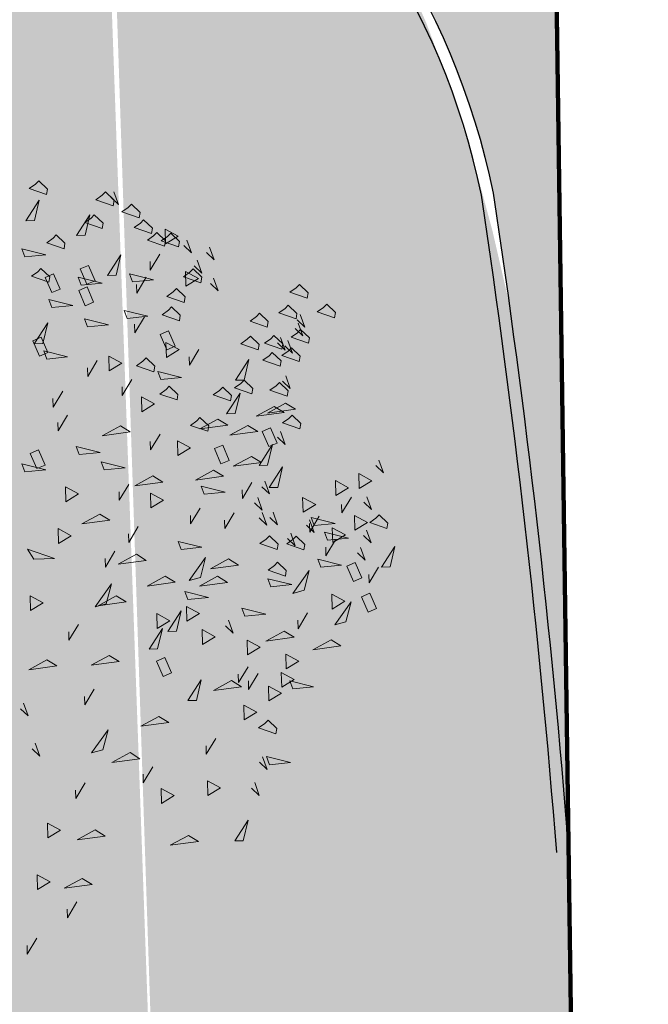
# Model space of a CAD drawing. Header units: centimetres. Extents: x 100159 to 225226, y -81380 to -23241.
# Tile 361 of 365: x 208099 to 208889, y -40622 to -39384. Entities that reach past the tile are written whole.
import ezdxf
from ezdxf.xclip import XClip

# ---------------------------------------------------------------- set-up
doc = ezdxf.new("R2010")
doc.units = ezdxf.units.CM
doc.header["$XCLIPFRAME"] = 2
doc.layers.get('0').update_dxf_attribs({"lineweight": 5})
doc.layers.add('22', color=250, linetype='Continuous', lineweight=100)
doc.layers.add('24', color=7, linetype='Continuous', lineweight=15, true_color=0x99ad58)
doc.layers.add('DDL- PAYSAGE HACHURES', color=7, linetype='Continuous', lineweight=15, true_color=0x99ad58)
for name, color, linetype in [('A-Mar-P-TR-Revêtement enrobé', 7, 'Continuous'), ('A-Mar-P-TX-légende', 7, 'Continuous'), ('DDL-PLAN MASSE PAYSAGE', 7, 'Continuous')]:
    doc.layers.add(name, color=color, linetype=linetype)

# ---------------------------------------------------------------- blocks, each defined once
blk = doc.blocks.new('17.07 CADASTRE')
at = {"layer": '22', "color": 0, "linetype": 'Continuous'}
blk.add_lwpolyline([(115.8888888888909, 127.888888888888), (123.6443868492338, 128.5834110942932), (129.8950866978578, 126.4998444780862), (134.2937273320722, 125.6895685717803), (147.7211566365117, 126.4998444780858), (159.2965267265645, 128.4676573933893), (162.5376303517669, 128.5834110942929), (210.6911699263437, 143.0526237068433), (219.7199585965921, 146.756742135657), (228.4014861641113, 151.3868901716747), (238.9350729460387, 158.7951270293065), (246.8063246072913, 164.6985657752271), (257.339911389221, 172.9170785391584), (257.8029261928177, 173.1485859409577), (261.6227983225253, 178.5890098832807), (262.6645816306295, 181.5986061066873), (263.243350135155, 185.4184782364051), (263.1275964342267, 187.0390300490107), (261.3912909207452, 198.0356316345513), (253.0570244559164, 242.2535453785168), (244.2597431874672, 270.8447095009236), (234.8836934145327, 302.9084846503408)], dxfattribs=at)
blk = doc.blocks.new('Z$W@#1095')
for points in [[(7.654390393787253, 4.890830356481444), (7.676773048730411, 4.71230157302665), (7.728296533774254, 4.727438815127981), (7.763732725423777, 4.841163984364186), (7.721068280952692, 4.854458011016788)], [(7.355041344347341, 4.781359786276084), (7.394209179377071, 4.706771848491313), (7.595873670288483, 4.753105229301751)], [(7.090609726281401, 4.694757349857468), (7.032872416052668, 4.633406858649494), (7.142437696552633, 4.457876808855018)], [(6.889699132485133, 4.489673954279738), (6.912081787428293, 4.311145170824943), (6.963605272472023, 4.326282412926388), (6.999041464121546, 4.440007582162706), (6.956377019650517, 4.453301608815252)], [(7.252229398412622, 4.501478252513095), (7.274612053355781, 4.322949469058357), (7.326135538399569, 4.338086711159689), (7.361571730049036, 4.451811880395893), (7.318907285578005, 4.465105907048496)], [(6.833114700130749, 4.240201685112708), (6.939560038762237, 4.3647720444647), (7.007479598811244, 4.306734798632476), (6.901034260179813, 4.182164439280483)], [(7.445269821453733, 4.269773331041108), (7.484437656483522, 4.195185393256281), (7.686102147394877, 4.241518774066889)], [(6.219262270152, 4.07277017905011), (6.325707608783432, 4.197340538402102), (6.393627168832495, 4.139303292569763), (6.287181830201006, 4.014732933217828)], [(6.307088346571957, 4.172144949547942), (6.34625618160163, 4.097557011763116), (6.547920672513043, 4.143890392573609)], [(6.760489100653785, 4.236170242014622), (6.702751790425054, 4.174819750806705), (6.812317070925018, 3.99928970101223)], [(7.59634373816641, 4.253891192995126), (7.618726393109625, 4.075362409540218), (7.670249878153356, 4.09049965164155), (7.705686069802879, 4.204224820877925), (7.663021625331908, 4.217518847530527)], [(7.846035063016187, 4.254067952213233), (7.868417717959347, 4.075539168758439), (7.919941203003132, 4.090676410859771), (7.955377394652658, 4.204401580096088), (7.912712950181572, 4.217695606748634)], [(7.084086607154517, 4.072955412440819), (7.026349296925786, 4.011604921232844), (7.135914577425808, 3.836074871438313)], [(7.059960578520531, 3.966771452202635), (7.166405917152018, 4.091341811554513), (7.234325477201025, 4.033304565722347), (7.127880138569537, 3.908734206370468)], [(6.283489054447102, 4.057287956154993), (6.225751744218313, 3.995937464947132), (6.335317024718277, 3.820407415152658)], [(6.863658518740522, 3.88757542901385), (6.970103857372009, 4.012145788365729), (7.038023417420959, 3.954108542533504), (6.931578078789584, 3.829538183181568)], [(7.851632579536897, 3.97159827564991), (7.874015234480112, 3.793069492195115), (7.925538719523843, 3.808206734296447), (7.960974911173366, 3.921931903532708), (7.918310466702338, 3.93522593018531)], [(6.744871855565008, 3.835544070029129), (6.68713454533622, 3.774193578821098), (6.796699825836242, 3.598663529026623)], [(7.227988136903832, 3.822813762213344), (7.267155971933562, 3.748225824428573), (7.468820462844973, 3.794559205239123)], [(7.765605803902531, 3.795657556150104), (7.787988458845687, 3.617128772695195), (7.839511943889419, 3.632266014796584), (7.874948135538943, 3.745991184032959), (7.832283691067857, 3.759285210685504)], [(5.191703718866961, 3.758052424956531), (5.133966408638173, 3.696701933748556), (5.24353168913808, 3.521171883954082)], [(5.215604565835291, 3.605711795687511), (5.32204990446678, 3.730282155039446), (5.389969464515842, 3.672244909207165), (5.283524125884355, 3.54767454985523)], [(7.337744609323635, 3.635212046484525), (7.280007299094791, 3.57386155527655), (7.389572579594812, 3.398331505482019)], [(7.712451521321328, 3.625069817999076), (7.734834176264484, 3.446541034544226), (7.786357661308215, 3.461678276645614), (7.821793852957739, 3.575403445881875), (7.77912940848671, 3.58869747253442)], [(6.991301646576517, 3.52481985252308), (6.933564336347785, 3.463469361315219), (7.04312961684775, 3.287939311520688)], [(7.882411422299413, 3.369364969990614), (7.888254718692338, 3.515167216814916), (7.759064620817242, 3.447326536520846)], [(7.766773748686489, 3.498972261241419), (7.789156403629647, 3.320443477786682), (7.840679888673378, 3.3355807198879), (7.876116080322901, 3.449305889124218), (7.833451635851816, 3.46259991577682)], [(6.515382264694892, 3.314935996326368), (6.52122556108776, 3.460738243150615), (6.392035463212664, 3.392897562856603)], [(4.464139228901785, 3.336911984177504), (4.403519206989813, 3.239392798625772), (4.499115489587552, 3.060597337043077)], [(5.581281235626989, 3.355936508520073), (5.523543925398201, 3.294586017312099), (5.633109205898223, 3.119055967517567)], [(5.173608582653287, 3.127800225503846), (5.179451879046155, 3.273602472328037), (5.050261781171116, 3.205761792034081)], [(7.301431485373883, 3.207286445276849), (7.323814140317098, 3.028757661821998), (7.375337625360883, 3.04389490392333), (7.410773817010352, 3.157620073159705), (7.368109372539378, 3.170914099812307)], [(4.057997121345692, 2.967029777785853), (4.06384041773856, 3.112832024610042), (3.934650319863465, 3.044991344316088)], [(4.773752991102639, 3.010302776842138), (4.779596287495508, 3.156105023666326), (4.650406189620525, 3.088264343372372)], [(5.945871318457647, 2.940726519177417), (5.956324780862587, 3.055074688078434), (5.790702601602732, 3.172018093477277)], [(6.557719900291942, 3.173893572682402), (6.580102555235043, 2.995364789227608), (6.631626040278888, 3.010502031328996), (6.667062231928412, 3.124227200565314), (6.624397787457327, 3.13752122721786)], [(6.829860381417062, 2.977950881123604), (6.936305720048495, 3.102521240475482), (7.004225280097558, 3.044483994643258), (6.897779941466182, 2.919913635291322)], [(7.118418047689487, 3.17073734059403), (7.140800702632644, 2.992208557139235), (7.192324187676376, 3.007345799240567), (7.2277603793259, 3.121070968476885), (7.185095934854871, 3.134364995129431)], [(7.597518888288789, 3.005856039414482), (7.603362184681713, 3.151658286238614), (7.474172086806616, 3.083817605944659)], [(7.547626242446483, 3.146169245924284), (7.570008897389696, 2.967640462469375), (7.621532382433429, 2.982777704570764), (7.656968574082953, 3.096502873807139), (7.614304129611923, 3.109796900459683)], [(5.554006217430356, 3.068113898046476), (5.496268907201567, 3.006763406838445), (5.605834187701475, 2.831233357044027)], [(6.88411609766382, 2.86944396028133), (6.889959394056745, 3.015246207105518), (6.760769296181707, 2.947405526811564)], [(5.077863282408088, 2.736935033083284), (5.088316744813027, 2.851283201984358), (4.922694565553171, 2.968226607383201)], [(6.297894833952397, 2.850105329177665), (6.303738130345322, 2.995907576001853), (6.17454803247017, 2.9280668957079)], [(6.597301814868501, 2.961370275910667), (6.539564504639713, 2.900019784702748), (6.649129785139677, 2.724489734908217)], [(6.40874689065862, 2.846012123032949), (6.431129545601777, 2.667483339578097), (6.482653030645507, 2.682620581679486), (6.518089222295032, 2.796345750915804), (6.475424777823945, 2.809639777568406)], [(3.561313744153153, 2.570266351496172), (3.571767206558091, 2.684614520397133), (3.406145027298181, 2.801557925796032)], [(5.644414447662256, 2.436680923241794), (5.654867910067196, 2.551029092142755), (5.489245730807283, 2.667972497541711)], [(4.247793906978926, 2.490861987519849), (4.324238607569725, 2.405182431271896), (4.522746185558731, 2.446428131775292)], [(4.427476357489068, 2.238514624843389), (4.437929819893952, 2.352862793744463), (4.272307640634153, 2.469806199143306)], [(4.882133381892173, 2.241185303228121), (4.892586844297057, 2.355533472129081), (4.726964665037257, 2.472476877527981)], [(5.488768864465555, 2.351745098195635), (5.494612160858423, 2.497547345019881), (5.365422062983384, 2.42970666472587)], [(6.066655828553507, 2.341141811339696), (6.072499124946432, 2.486944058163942), (5.943309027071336, 2.41910337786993)], [(6.266069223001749, 2.43818975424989), (6.288451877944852, 2.259660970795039), (6.339975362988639, 2.274798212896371), (6.375411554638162, 2.388523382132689), (6.332747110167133, 2.401817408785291)], [(6.429509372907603, 2.109569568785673), (6.439962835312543, 2.22391773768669), (6.274340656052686, 2.340861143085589)], [(6.63489483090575, 2.370053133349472), (6.657277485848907, 2.191524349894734), (6.708800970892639, 2.206661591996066), (6.744237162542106, 2.320386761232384), (6.701572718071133, 2.333680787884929)], [(7.205384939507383, 2.348249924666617), (7.227767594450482, 2.169721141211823), (7.279291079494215, 2.184858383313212), (7.314727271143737, 2.29858355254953), (7.272062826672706, 2.311877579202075)], [(7.445284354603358, 2.367073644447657), (7.467667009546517, 2.188544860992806), (7.519190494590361, 2.203682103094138), (7.554626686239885, 2.317407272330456), (7.511962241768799, 2.330701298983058)], [(3.870792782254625, 2.040815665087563), (3.881246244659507, 2.155163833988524), (3.715624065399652, 2.272107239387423)], [(6.858941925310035, 2.237857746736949), (6.898109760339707, 2.163269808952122), (7.099774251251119, 2.209603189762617)], [(5.959749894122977, 1.926025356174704), (5.970203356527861, 2.040373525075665), (5.804581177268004, 2.157316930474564)], [(6.525787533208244, 2.170112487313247), (6.564955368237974, 2.095524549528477), (6.766619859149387, 2.141857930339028)], [(6.788767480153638, 2.212936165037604), (6.811150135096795, 2.034407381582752), (6.862673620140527, 2.049544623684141), (6.89810981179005, 2.163269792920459), (6.85544536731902, 2.176563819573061)], [(7.313096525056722, 2.143133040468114), (7.335479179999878, 1.96460425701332), (7.38700266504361, 1.979741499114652), (7.422438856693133, 2.09346666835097), (7.379774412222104, 2.106760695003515)], [(7.642754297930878, 2.149584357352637), (7.665136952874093, 1.971055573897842), (7.71666043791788, 1.986192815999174), (7.752096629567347, 2.099917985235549), (7.709432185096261, 2.113212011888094)], [(7.873794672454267, 2.139976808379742), (7.896177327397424, 1.961448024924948), (7.947700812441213, 1.976585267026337), (7.983137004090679, 2.090310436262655), (7.940472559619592, 2.1036044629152)], [(4.81432277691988, 1.891155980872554), (4.824776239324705, 2.005504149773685), (4.659154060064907, 2.12244755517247)], [(5.187986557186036, 2.043665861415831), (5.130249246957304, 1.982315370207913), (5.239814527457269, 1.806785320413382)], [(5.776194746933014, 2.078725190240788), (5.718457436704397, 2.01737469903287), (5.828022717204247, 1.841844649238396)], [(6.057713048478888, 2.002070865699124), (6.164158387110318, 2.126641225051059), (6.232077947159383, 2.068603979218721), (6.125632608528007, 1.9440336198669)], [(6.503797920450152, 1.818362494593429), (6.514251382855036, 1.932710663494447), (6.348629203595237, 2.049654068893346)], [(7.154096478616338, 2.083505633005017), (7.176479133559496, 1.904976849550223), (7.22800261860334, 1.920114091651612), (7.26343881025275, 2.033839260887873), (7.220774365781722, 2.047133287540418)], [(2.12818146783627, 1.825300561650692), (2.134024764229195, 1.971102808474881), (2.004834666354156, 1.90326212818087)], [(2.945475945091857, 1.886281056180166), (3.021920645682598, 1.800601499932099), (3.22042822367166, 1.841847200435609)], [(4.451324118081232, 1.771582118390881), (4.457167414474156, 1.917384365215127), (4.327977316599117, 1.849543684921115)], [(6.245492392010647, 1.651410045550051), (6.255945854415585, 1.765758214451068), (6.090323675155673, 1.88270161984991)], [(6.787073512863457, 1.668235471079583), (6.797526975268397, 1.7825836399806), (6.631904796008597, 1.899527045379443)], [(6.922358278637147, 1.890584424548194), (6.944740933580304, 1.712055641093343), (6.996264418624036, 1.727192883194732), (7.03170061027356, 1.84091805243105), (6.989036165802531, 1.854212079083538)], [(7.2795261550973, 1.935251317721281), (7.301908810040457, 1.75672253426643), (7.353432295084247, 1.771859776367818), (7.388868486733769, 1.885584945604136), (7.346204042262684, 1.898878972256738)], [(7.482123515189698, 1.934506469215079), (7.504506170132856, 1.755977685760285), (7.556029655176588, 1.771114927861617), (7.59146584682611, 1.884840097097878), (7.548801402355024, 1.89813412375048)], [(1.626281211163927, 1.691181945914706), (1.632124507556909, 1.836984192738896), (1.50293440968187, 1.769143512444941)], [(4.11094142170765, 1.830856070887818), (4.150109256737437, 1.756268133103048), (4.351773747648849, 1.802601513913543)], [(4.774167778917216, 1.767117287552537), (4.716430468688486, 1.705766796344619), (4.82599574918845, 1.530236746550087)], [(4.891100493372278, 1.774912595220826), (4.967545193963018, 1.689233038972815), (5.166052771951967, 1.730478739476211)], [(6.417914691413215, 1.655895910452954), (6.524360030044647, 1.78046626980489), (6.592279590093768, 1.722429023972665), (6.485834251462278, 1.597858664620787)], [(6.863518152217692, 1.582555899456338), (6.873971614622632, 1.696904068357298), (6.708349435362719, 1.81384747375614)], [(7.819009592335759, 1.813938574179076), (7.841392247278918, 1.635409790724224), (7.892915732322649, 1.6505470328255), (7.928351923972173, 1.764272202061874), (7.885687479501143, 1.777566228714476)], [(3.104199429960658, 1.434265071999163), (3.114652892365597, 1.548613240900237), (2.949030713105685, 1.66555664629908)], [(3.931726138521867, 1.588403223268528), (4.038171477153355, 1.71297358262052), (4.106091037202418, 1.654936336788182), (3.999645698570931, 1.530365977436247)], [(4.348277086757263, 1.741307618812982), (4.387444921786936, 1.666719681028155), (4.589109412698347, 1.713053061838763)], [(4.644364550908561, 1.539877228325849), (4.650207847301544, 1.685679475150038), (4.521017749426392, 1.617838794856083)], [(5.041500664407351, 1.428589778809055), (5.051954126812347, 1.542937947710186), (4.886331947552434, 1.659881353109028)], [(6.21082129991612, 1.660015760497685), (6.249989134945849, 1.585427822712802), (6.451653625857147, 1.631761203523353)], [(2.270096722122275, 1.40548823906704), (2.280550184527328, 1.519836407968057), (2.114928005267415, 1.636779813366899)], [(3.548376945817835, 1.337101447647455), (3.558830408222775, 1.451449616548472), (3.393208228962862, 1.568393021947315)], [(5.241241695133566, 1.40759133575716), (5.251695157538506, 1.521939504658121), (5.086072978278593, 1.63888291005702)], [(6.687123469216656, 1.636369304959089), (6.709506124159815, 1.457840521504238), (6.761029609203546, 1.472977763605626), (6.79646580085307, 1.586702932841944), (6.753801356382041, 1.599996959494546)], [(1.786157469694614, 1.308842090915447), (1.796610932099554, 1.423190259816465), (1.630988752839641, 1.540133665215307)], [(6.059049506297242, 1.473369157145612), (6.098217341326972, 1.398781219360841), (6.299881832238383, 1.445114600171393)], [(4.507747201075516, 1.301720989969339), (4.513590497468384, 1.447523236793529), (4.384400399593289, 1.379682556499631)], [(3.825351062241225, 1.264818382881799), (3.864518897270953, 1.190230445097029), (4.066183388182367, 1.23656382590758)], [(5.525163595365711, 1.312212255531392), (5.547546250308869, 1.133683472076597), (5.599069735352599, 1.148820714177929), (5.634505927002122, 1.262545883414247), (5.591841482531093, 1.275839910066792)], [(4.875121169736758, 1.189805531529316), (4.817383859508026, 1.128455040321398), (4.926949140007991, 0.952924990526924)], [(2.927506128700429, 0.9710092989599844), (2.933349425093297, 1.11681154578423), (2.804159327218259, 1.048970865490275)], [(4.180893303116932, 0.8513334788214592), (4.191346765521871, 0.9656816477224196), (4.025724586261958, 1.082625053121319)], [(5.249309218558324, 1.088806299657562), (5.191571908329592, 1.027455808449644), (5.301137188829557, 0.8519257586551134)], [(5.326297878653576, 1.124643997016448), (5.348680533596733, 0.9461152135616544), (5.400204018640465, 0.9612524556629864), (5.435640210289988, 1.074977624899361), (5.392975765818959, 1.088271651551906)], [(5.638237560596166, 1.074232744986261), (5.660620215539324, 0.895703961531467), (5.712143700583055, 0.9108412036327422), (5.747579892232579, 1.02456637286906), (5.704915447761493, 1.037860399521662)], [(6.111043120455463, 0.9892923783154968), (6.116886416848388, 1.135094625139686), (5.987696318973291, 1.067253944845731)], [(4.611589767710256, 0.8578111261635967), (4.617433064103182, 1.003613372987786), (4.488242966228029, 0.9357726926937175)], [(5.977168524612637, 0.9711800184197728), (5.919431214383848, 0.9098295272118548), (6.02899649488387, 0.7342994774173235)], [(6.402701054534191, 0.7736463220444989), (6.408544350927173, 0.9194485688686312), (6.279354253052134, 0.8516078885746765)], [(2.627791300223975, 0.5587539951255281), (2.638244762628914, 0.6731021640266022), (2.472622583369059, 0.7900455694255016)], [(4.846081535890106, 0.6028243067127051), (4.856534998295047, 0.7171724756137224), (4.690912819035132, 0.8341158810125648)], [(5.228016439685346, 0.8038941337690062), (5.304461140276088, 0.7182145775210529), (5.502968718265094, 0.7594602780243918)], [(5.905363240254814, 0.7908079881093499), (5.847625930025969, 0.7294574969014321), (5.957191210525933, 0.5539274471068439)], [(3.198166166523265, 0.5961647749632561), (3.204009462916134, 0.7419670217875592), (3.074819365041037, 0.6741263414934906)], [(4.024288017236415, 0.6050490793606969), (4.03013131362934, 0.750851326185), (3.900941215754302, 0.6830106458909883)], [(5.637953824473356, 0.7337686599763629), (5.580216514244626, 0.672418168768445), (5.689781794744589, 0.4968881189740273)], [(5.972794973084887, 0.5956856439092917), (5.978638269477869, 0.7414878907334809), (5.849448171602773, 0.6736472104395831)], [(6.566365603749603, 0.5978823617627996), (6.572208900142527, 0.7436846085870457), (6.443018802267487, 0.6758439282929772)], [(4.297488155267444, 0.4715027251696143), (4.303331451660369, 0.6173049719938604), (4.174141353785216, 0.5494642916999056)], [(4.656088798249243, 0.4566009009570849), (4.661932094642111, 0.602403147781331), (4.532741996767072, 0.5345624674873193)], [(6.178191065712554, 0.4537059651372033), (6.184034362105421, 0.5995082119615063), (6.054844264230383, 0.5316675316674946)], [(3.892310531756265, 0.5210174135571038), (3.91469318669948, 0.3424886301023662), (3.966216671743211, 0.3576258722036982), (4.001652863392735, 0.4713510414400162), (3.958988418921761, 0.4846450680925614)], [(4.474073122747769, 0.4164797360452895), (4.479916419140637, 0.5622819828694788), (4.350726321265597, 0.4944413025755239)], [(4.442188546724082, 0.451336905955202), (4.384451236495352, 0.389986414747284), (4.494016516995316, 0.2144563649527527)], [(5.384821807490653, 0.3110192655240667), (5.390665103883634, 0.4568215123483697), (5.261475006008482, 0.3889808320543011)], [(5.596344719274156, 0.3211150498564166), (5.702790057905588, 0.4456854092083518), (5.770709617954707, 0.3876481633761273), (5.664264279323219, 0.2630778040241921)], [(6.187983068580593, 0.4350589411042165), (6.210365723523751, 0.2565301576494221), (6.261889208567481, 0.271667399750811), (6.297325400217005, 0.3853925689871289), (6.254660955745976, 0.3986865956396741)], [(3.672409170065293, 0.3269643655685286), (3.614671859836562, 0.2656138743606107), (3.724237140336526, 0.0900838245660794)], [(4.973388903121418, 0.1507573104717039), (4.983842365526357, 0.2651054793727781), (4.818220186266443, 0.3820488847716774)], [(5.132157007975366, 0.2976452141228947), (5.208601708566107, 0.2119656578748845), (5.407109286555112, 0.2532113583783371)], [(2.790733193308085, 0.2404289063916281), (2.829901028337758, 0.165840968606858), (3.03156551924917, 0.2121743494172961)], [(5.389552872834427, 0.0580372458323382), (5.495998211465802, 0.1826076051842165), (5.563917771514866, 0.1245703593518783), (5.457472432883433, 0)], [(5.845271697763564, 0.1363536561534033), (5.884439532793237, 0.0617657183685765), (6.086104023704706, 0.1080990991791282)]]:
    blk.add_lwpolyline(points, close=True)
for points in [[(7.994545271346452, 4.129813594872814), (7.902223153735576, 4.033813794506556), (7.933229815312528, 4.133323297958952)], [(5.904276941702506, 3.768644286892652), (5.830299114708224, 3.729835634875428), (6.011237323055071, 3.714696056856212)], [(5.714092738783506, 3.621705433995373), (5.640114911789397, 3.582896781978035), (5.821053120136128, 3.567757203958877)], [(6.325028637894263, 3.596300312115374), (6.251050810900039, 3.55749166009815), (6.431989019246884, 3.542352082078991)], [(7.273181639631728, 3.527679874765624), (7.199203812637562, 3.488871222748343), (7.380142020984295, 3.473731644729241)], [(7.535187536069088, 3.507899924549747), (7.461209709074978, 3.46909127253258), (7.642147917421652, 3.453951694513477)], [(6.915005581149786, 3.371226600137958), (6.841027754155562, 3.332417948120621), (7.021965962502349, 3.317278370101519)], [(6.307769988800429, 3.209899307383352), (6.233792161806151, 3.171090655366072), (6.414730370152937, 3.155951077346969)], [(7.884277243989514, 3.275208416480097), (7.791955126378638, 3.179208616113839), (7.822961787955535, 3.278718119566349)], [(7.751156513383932, 3.098346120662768), (7.658834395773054, 3.00234632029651), (7.689841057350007, 3.101855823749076)], [(7.921814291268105, 3.045170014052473), (7.829492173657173, 2.949170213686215), (7.860498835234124, 3.048679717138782)], [(7.666062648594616, 2.875327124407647), (7.573740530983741, 2.779327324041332), (7.604747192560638, 2.878836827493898)], [(5.369484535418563, 2.780566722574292), (5.295506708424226, 2.741758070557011), (5.476444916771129, 2.726618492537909)], [(5.949904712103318, 2.723430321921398), (5.875926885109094, 2.684621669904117), (6.056865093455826, 2.669482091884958)], [(6.865075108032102, 2.747566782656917), (6.791097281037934, 2.708758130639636), (6.972035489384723, 2.693618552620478)], [(3.087413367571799, 2.702514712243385), (2.995091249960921, 2.606514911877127), (3.026097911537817, 2.706024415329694)], [(3.915199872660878, 2.615116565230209), (3.841222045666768, 2.576307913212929), (4.022160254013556, 2.561168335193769)], [(4.718786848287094, 2.612162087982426), (4.644809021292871, 2.573353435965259), (4.825747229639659, 2.558213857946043)], [(2.784793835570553, 2.425557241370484), (2.692471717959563, 2.329557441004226), (2.723478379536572, 2.429066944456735)], [(5.038434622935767, 2.512561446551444), (4.9644567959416, 2.47375279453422), (5.145395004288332, 2.458613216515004)], [(3.412768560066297, 2.19431350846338), (3.338790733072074, 2.155504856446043), (3.519728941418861, 2.140365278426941)], [(5.471209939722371, 2.0477918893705), (5.397232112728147, 2.008983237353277), (5.578170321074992, 1.993843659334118)], [(7.433163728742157, 2.02774141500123), (7.340841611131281, 1.931741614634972), (7.371848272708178, 2.031251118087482)], [(7.439459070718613, 1.947800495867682), (7.347136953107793, 1.851800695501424), (7.378143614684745, 1.951310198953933)], [(7.722022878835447, 1.953330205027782), (7.629700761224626, 1.857330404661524), (7.660707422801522, 1.956839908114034)], [(2.547227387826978, 1.866033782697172), (2.473249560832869, 1.827225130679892), (2.654187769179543, 1.812085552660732)], [(7.637626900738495, 1.932839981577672), (7.545304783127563, 1.836840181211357), (7.576311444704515, 1.936349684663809)], [(7.117029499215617, 1.814329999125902), (7.024707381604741, 1.718330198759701), (7.055714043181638, 1.817839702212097)], [(5.577247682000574, 1.726072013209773), (5.503269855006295, 1.687263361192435), (5.68420806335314, 1.672123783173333)], [(5.9203212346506, 1.701651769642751), (5.846343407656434, 1.66284311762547), (6.027281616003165, 1.647703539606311)], [(0.9637899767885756, 1.617107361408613), (0.8898121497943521, 1.57829870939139), (1.07075035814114, 1.563159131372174)], [(6.602727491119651, 1.615879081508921), (6.510405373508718, 1.519879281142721), (6.54141203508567, 1.619388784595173)], [(5.921264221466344, 1.531898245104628), (5.828942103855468, 1.435898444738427), (5.859948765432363, 1.535407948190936)], [(6.095418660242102, 1.540016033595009), (6.003096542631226, 1.444016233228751), (6.034103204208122, 1.543525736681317)], [(1.459752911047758, 1.421327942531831), (1.385775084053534, 1.382519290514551), (1.566713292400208, 1.367379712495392)], [(5.810291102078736, 1.426114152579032), (5.717968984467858, 1.330114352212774), (5.748975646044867, 1.42962385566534)], [(2.981236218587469, 1.339020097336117), (2.907258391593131, 1.300211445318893), (3.088196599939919, 1.285071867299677)], [(5.859250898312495, 1.332879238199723), (5.766928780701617, 1.236879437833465), (5.797935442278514, 1.336388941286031)], [(4.711277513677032, 1.253897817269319), (4.618955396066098, 1.157898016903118), (4.649962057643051, 1.257407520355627)], [(5.751076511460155, 1.085860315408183), (5.658754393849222, 0.9898605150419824), (5.689761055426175, 1.089370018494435)], [(5.951110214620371, 0.9767432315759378), (5.858788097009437, 0.8807434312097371), (5.88979475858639, 0.9802529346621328)], [(3.5067921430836, 0.9072003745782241), (3.43281431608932, 0.8683917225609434), (3.613752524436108, 0.8532521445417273)], [(4.278629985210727, 0.934758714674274), (4.20465215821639, 0.8959500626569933), (4.385590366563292, 0.8808104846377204)], [(5.916319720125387, 0.9605810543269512), (5.842341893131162, 0.9217724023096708), (6.023280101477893, 0.9066328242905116)], [(4.262294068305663, 0.8161292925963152), (4.18831624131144, 0.7773206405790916), (4.369254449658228, 0.7621810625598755)], [(5.777920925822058, 0.7150263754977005), (5.703943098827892, 0.6762177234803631), (5.88488130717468, 0.661078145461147)], [(6.22548803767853, 0.7611460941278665), (6.151510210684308, 0.7223374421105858), (6.332448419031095, 0.7071978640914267)], [(5.013172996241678, 0.6440189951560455), (4.939195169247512, 0.6052103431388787), (5.120133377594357, 0.5900707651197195)], [(6.777822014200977, 0.6255688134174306), (6.685499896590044, 0.5295690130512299), (6.71650655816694, 0.6290785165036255)], [(6.402003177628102, 0.5711175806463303), (6.309681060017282, 0.4751177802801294), (6.340687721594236, 0.5746272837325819)], [(5.929432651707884, 0.4064509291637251), (5.837110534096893, 0.3104511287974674), (5.868117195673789, 0.4099606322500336)], [(6.108016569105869, 0.4287843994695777), (6.015694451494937, 0.33278459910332), (6.04670111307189, 0.4322941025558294)], [(3.392229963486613, 0.3181352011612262), (3.299907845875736, 0.2221354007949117), (3.330914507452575, 0.321644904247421)], [(3.655209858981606, 0.3609588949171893), (3.562887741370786, 0.2649590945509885), (3.593894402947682, 0.364468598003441)], [(5.725523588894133, 0.2158547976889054), (5.65154576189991, 0.177046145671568), (5.832483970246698, 0.1619065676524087)]]:
    blk.add_lwpolyline(points)

msp = doc.modelspace()

# ---------------------------------------------------------------- hatches: boundary and pattern name
at = {"layer": '24', "true_color": 0xbeb7b0}
h = msp.add_hatch(dxfattribs=at)
h.set_pattern_fill('CROSS', color=9, scale=7, angle=269.6442310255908)
h.set_pattern_definition([(301, (197231.2399924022, -32319.91977730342), (60.99452894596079, -15.20764408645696), [22.225, -66.67499999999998]), (31.00000000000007, (197227.4380813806, -32335.16840953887), (15.20764408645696, 60.99452894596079), [22.22499999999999, -66.67499999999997])])
edge = h.paths.add_edge_path()
edge.add_arc((206827.2765955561, -35692.83558309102), 2624.542472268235, 284.4477771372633, 306.6375318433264, ccw=False)
edge.add_line((207482.0933061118, -38234.37808014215), (204202.9587035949, -38917.00932716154))
edge.add_line((204202.9587035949, -38917.00932716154), (204202.9636139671, -39581.55797457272))
edge.add_line((204202.9636139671, -39581.55797457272), (207633.762379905, -38866.73948122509))
edge.add_arc((207779.2032716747, -39789.47516943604), 934.1275091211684, 11.588877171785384, 98.95722473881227, ccw=False)
edge.add_arc((196996.7709061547, -41361.1884338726), 11829.08618060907, 4.512715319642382, 8.553472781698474, ccw=False)
edge.add_line((208789.1857037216, -40430.47198381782), (208738.1185341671, -37175.34879447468))
edge.add_arc((207886.7618402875, -37111.74597935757), 853.7291949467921, 306.40776447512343, 355.7275066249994, ccw=False)
at = {"layer": '24', "true_color": 0x898989}
h = msp.add_hatch(dxfattribs=at)
h.set_pattern_fill('AR-SAND', color=252, scale=0.9999999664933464, angle=179.999483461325)
h.set_pattern_definition([(217.4994836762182, (0.3804458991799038, 1.626040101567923), (1.599590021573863, -48.94133689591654), [0, -38.60799881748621, 0, -43.17999867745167, 0, -41.27499873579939]), (187.4994835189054, (0.3804458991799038, 1.626040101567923), (-44.95297304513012, -71.68210295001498), [0, -20.82799930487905, 0, -34.79799883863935, 0, -13.33499955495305]), (147.4994832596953, (31.62244476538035, 1.625758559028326), (-79.09923566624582, -0.1430053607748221), [0, -12.69999960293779, 0, -45.71999857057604, 0, -59.68999813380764]), (137.4994832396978, (31.62244476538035, 1.625758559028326), (-76.35584366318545, -22.29224338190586), [0, -6.349999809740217, 0, -29.97199910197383, 0, -34.28999897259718])])
edge = h.paths.add_edge_path()
edge.add_line((208785.9789957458, -40210.8218218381), (208776.7694392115, -40127.87755311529))
edge.add_line((208776.7694392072, -40127.87755306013), (208764.2345652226, -40029.73810347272))
edge.add_line((208764.234565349, -40029.73810317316), (208749.894859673, -39932.47877632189))
edge.add_line((208749.8948596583, -39932.47877652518), (208733.4799841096, -39836.34303193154))
edge.add_line((208733.4799841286, -39836.34303177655), (208714.6965523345, -39741.64714132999))
edge.add_line((208714.696552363, -39741.64714133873), (208693.2368361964, -39648.8013699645))
edge.add_line((208693.2368362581, -39648.80137002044), (208668.7954246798, -39558.33565833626))
edge.add_line((208668.7954246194, -39558.33565825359), (208641.0980543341, -39470.92907114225))
edge.add_line((208641.0980543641, -39470.92907103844), (208609.9482804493, -39387.44035600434))
edge.add_line((208609.9482803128, -39387.44035634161), (208575.2988378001, -39308.93341615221))
edge.add_line((208575.2988379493, -39308.93341592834), (208537.3543950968, -39236.68569003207))
edge.add_line((208537.3543949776, -39236.68569016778), (208496.7087421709, -39172.15907256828))
edge.add_line((208496.7087422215, -39172.1590725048), (208454.5087659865, -39116.90341629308))
edge.add_line((208454.5087658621, -39116.90341655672), (208409.4138640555, -39068.95133776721))
edge.add_line((208409.4138641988, -39068.95133733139), (208358.5750192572, -39024.92326035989))
edge.add_line((208358.57501916, -39024.92326049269), (208302.4070861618, -38985.37016501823))
edge.add_line((208302.4070862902, -38985.37016493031), (208241.2453985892, -38950.68497497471))
edge.add_line((208241.2453987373, -38950.68497487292), (208227.1785353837, -38944.3833378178))
edge.add_arc((207978.6620220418, -39704.80395082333), 799.9999731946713, 71.90185522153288, 73.46058057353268)
edge.add_line((208206.4019697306, -38937.90468603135), (208304.562446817, -41875.70156537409))
edge.add_line((208304.5624469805, -41875.70156522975), (208300.3879145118, -43585.42129660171))
edge.add_line((208300.3879145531, -43585.42129654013), (208277.4680305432, -45719.24653109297))
edge.add_line((208277.4680304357, -45719.24653113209), (208228.3279598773, -46193.69512453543))
edge.add_line((208228.3279598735, -46193.69512446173), (208281.5849989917, -47440.30291151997))
edge.add_line((208281.5849990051, -47440.30291159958), (208001.4928256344, -49413.52897347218))
edge.add_line((208001.4928255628, -49413.52897369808), (207668.0599748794, -50400.14124071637))
edge.add_line((207668.0599748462, -50400.14124054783), (206774.4812543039, -51386.74845762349))
edge.add_line((206774.4812541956, -51386.74845776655), (204987.3359529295, -52013.36695335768))
edge.add_line((204987.3359530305, -52013.36695341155), (202093.2282143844, -52653.30757868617))
edge.add_line((202093.2282142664, -52653.30757869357), (199905.9777715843, -52879.94155520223))
edge.add_line((199905.9777717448, -52879.94155508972), (197745.4019881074, -52959.91865110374))
edge.add_line((197745.4019881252, -52959.91865119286), (196398.3809617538, -52813.24742728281))
edge.add_line((196398.380961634, -52813.24742750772), (195384.7794168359, -52519.92012949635))
edge.add_line((195384.7794168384, -52519.92012923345), (193984.4091790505, -52333.25013729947))
edge.add_line((193984.409179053, -52333.25013732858), (192717.4108074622, -51893.26147484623))
edge.add_line((192717.410807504, -51893.26147487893), (192370.652834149, -51759.93333718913))
edge.add_line((192370.6528340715, -51759.93333728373), (191593.8558144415, -52176.39769166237))
edge.add_line((191593.8558144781, -52176.39769174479), (192407.9348294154, -52325.37794841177))
edge.add_line((192407.9348293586, -52325.37794851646), (192989.0348406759, -52716.19819245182))
edge.add_line((192989.0348406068, -52716.19819230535), (193416.5739820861, -52924.03457698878))
edge.add_line((193416.5739822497, -52924.03457682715), (194814.893298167, -53222.14013787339))
edge.add_line((194814.8932980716, -53222.14013809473), (196056.3664067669, -53349.11806388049))
edge.add_line((196056.3664068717, -53349.11806355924), (196391.6260091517, -53429.25128437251))
edge.add_line((196391.6260091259, -53429.25128438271), (201734.482249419, -53313.92362496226))
edge.add_line((201734.4822495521, -53313.92362472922), (202764.3984951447, -53190.78077188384))
edge.add_line((202764.3984950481, -53190.78077218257), (203785.0287676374, -52962.93211670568))
edge.add_line((203785.0287675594, -52962.93211671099), (205074.2067149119, -52503.09948606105))
edge.add_line((205074.2067150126, -52503.09948601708), (206047.982131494, -52121.83500710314))
edge.add_line((206047.9821315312, -52121.83500703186), (207360.1574398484, -51579.00880952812))
edge.add_line((207360.1574398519, -51579.00880948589), (207414.1530093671, -51568.43771111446))
edge.add_line((207414.1530093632, -51568.43771127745), (207959.8192455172, -51119.61132181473))
edge.add_line((207959.8192454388, -51119.61132165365), (208151.9440285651, -50840.91753756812))
edge.add_line((208151.9440284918, -50840.91753769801), (208319.6412776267, -50466.08883745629))
edge.add_line((208319.6412777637, -50466.08883734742), (208353.7797760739, -50296.81636611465))
edge.add_line((208353.7797759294, -50296.81636631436), (208488.0434616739, -49121.19504170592))
edge.add_line((208488.0434616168, -49121.19504183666), (208889.3941941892, -44355.57324798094))
edge.add_line((208889.3941942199, -44355.57324801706), (208799.7994983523, -41177.40032370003))
edge.add_line((208799.7994984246, -41177.40032364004), (208785.9789957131, -40210.82182198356))
at = {"layer": 'A-Mar-P-TX-légende', "true_color": 0x515c2d}
h = msp.add_hatch(dxfattribs=at)
h.set_pattern_fill('AR-CONC', color=59, scale=0.75, angle=-31.35576897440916)
h.set_pattern_definition([(50.00000000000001, (200765.8470364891, -42220.18595200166), (136.638501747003, -11.95431415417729), [14.28749999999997, -157.1624999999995]), (355, (200765.8470364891, -42220.18595200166), (-26.43256606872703, 143.2926339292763), [11.43, -125.7304381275]), (100.4514446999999, (200777.2335417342, -42221.18214213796), (110.2059353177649, 131.3383139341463), [12.1425066, -133.56768345]), (46.18420000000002, (200765.8470364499, -42182.08595207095), (203.3092806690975, -31.53174594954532), [21.43124999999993, -235.7437499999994]), (96.63555760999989, (200782.7894614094, -42184.71357712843), (178.0531005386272, 185.5695934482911), [18.21376735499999, -200.35170612]), (351.1841511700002, (200765.8470364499, -42182.08595207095), (178.0531005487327, 185.5695934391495), [17.1449753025, -188.59479894]), (21.00000000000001, (200784.8970365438, -42191.61095190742), (113.7107934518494, -76.6988986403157), [14.28749999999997, -157.1624999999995]), (326, (200784.8970365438, -42191.61095190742), (46.35152126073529, 138.1409745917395), [11.43, -125.73]), (71.45144499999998, (200794.3729358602, -42198.00252705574), (160.0623144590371, 61.44207666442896), [12.1425066, -133.5674532]), (37.50000000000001, (200765.8470364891, -42220.18595200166), (2.316452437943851, 63.41627915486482), [0, -124.2059999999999, 0, -127.6349999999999, 0, -126.2062499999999]), (7.499999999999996, (200765.8470364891, -42220.18595200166), (50.11474688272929, 75.13543111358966), [0, -72.77099999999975, 0, -121.3484999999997, 0, -48.10124999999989]), (327.5, (200723.3655363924, -42220.18595216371), (101.6929463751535, -4.296557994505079), [0, -47.625, 0, -148.59, 0, -197.1675]), (317.5, (200704.3155364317, -42220.18595210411), (111.0968860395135, 19.06986827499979), [0, -61.91249999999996, 0, -98.67899999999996, 0, -140.0174999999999])])
edge = h.paths.add_edge_path()
edge.add_line((205292.271672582, -39369.9190914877), (205103.2683674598, -39602.36068700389))
edge.add_line((205103.2683674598, -39602.36068700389), (205103.4119426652, -40033.82830146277))
edge.add_line((205103.4119426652, -40033.82830146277), (205252.3803645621, -40215.44304937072))
edge.add_line((205252.3803645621, -40215.44304937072), (205252.3846589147, -39739.09447044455))
edge.add_line((205252.3846589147, -39739.09447044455), (207252.3848020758, -39739.353639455))
edge.add_line((207252.3848020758, -39739.353639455), (207252.3801057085, -40239.11294727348))
edge.add_line((207252.3801057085, -40239.11294727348), (207753.1260329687, -40239.23022352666))
edge.add_line((207753.1260329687, -40239.23022352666), (207752.8158653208, -42590.78099083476))
edge.add_line((207752.8158653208, -42590.78099083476), (207752.8117007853, -43052.73433362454))
edge.add_line((207752.8117007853, -43052.73433362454), (207820.1873065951, -43052.73499553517))
edge.add_line((207820.1873065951, -43052.73499553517), (207820.4508430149, -46121.91753831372))
edge.add_line((207820.4508430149, -46121.91753831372), (208228.6192102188, -46121.79911890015))
edge.add_line((208228.6192102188, -46121.79911890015), (208277.42308812, -45719.12727141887))
edge.add_line((208277.42308812, -45719.12727141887), (208300.3429724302, -43585.30200455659))
edge.add_line((208300.3429724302, -43585.30200455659), (208304.5175049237, -41875.58224732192))
edge.add_line((208304.5175049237, -41875.58224732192), (208200.1986018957, -38972.43275318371))
edge.add_arc((207779.1444743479, -39789.65381788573), 919.3132474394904, 62.74126655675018, 98.9060151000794)
edge.add_line((207636.8218169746, -38881.42416184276), (205292.271672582, -39369.9190914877))

# ---------------------------------------------------------------- linework, layer by layer
at = {"layer": 'A-Mar-P-TR-Revêtement enrobé'}
msp.add_lwpolyline([(208393.4739850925, -37798.83865188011, -0.097124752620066), (207482.0933061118, -38234.37808014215), (204202.9587035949, -38917.00932716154), (204202.9636139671, -39581.55797457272), (207633.762379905, -38866.73948122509, -0.4008237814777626), (208694.2879062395, -39601.82039363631, -0.0176329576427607), (208789.1857037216, -40430.47198381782), (208738.1185341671, -37175.34879447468, -0.2185826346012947), (208393.4739850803, -37798.83865187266)], format="xyb", dxfattribs=at)
for centre, radius, start, end in [((207779.2032716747, -39789.47516943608), 919.1275091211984, 11.61355927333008, 98.93436594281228), ((196996.7709061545, -41361.18843387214), 11814.08618060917, 4.512715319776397, 8.551538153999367)]:
    msp.add_arc(centre, radius, start, end, dxfattribs=at)

# ---------------------------------------------------------------- block references
at = {"layer": 'DDL- PAYSAGE HACHURES', "xscale": 127.8784951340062, "yscale": 127.8784951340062, "zscale": 127.8784967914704, "rotation": 63.758286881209}
msp.add_blockref('Z$W@#1095', (208238.9110475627, -40750.62487189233), dxfattribs=at)
at = {"layer": 'DDL-PLAN MASSE PAYSAGE', "linetype": 'ByBlock'}
ref = msp.add_blockref('17.07 CADASTRE', (176094.2097067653, -61986.44985878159), dxfattribs=dict(at, xscale=106.2859075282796, yscale=106.2859075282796, zscale=106.2859075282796, rotation=344.5125640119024))
XClip(ref).set_block_clipping_path([(36.599704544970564, 85.92391722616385), (419.76902017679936, 192.09569373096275), (361.947142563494, 400.7723308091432), (-21.222173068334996, 294.6005543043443)])

doc.saveas('drawing.dxf')
